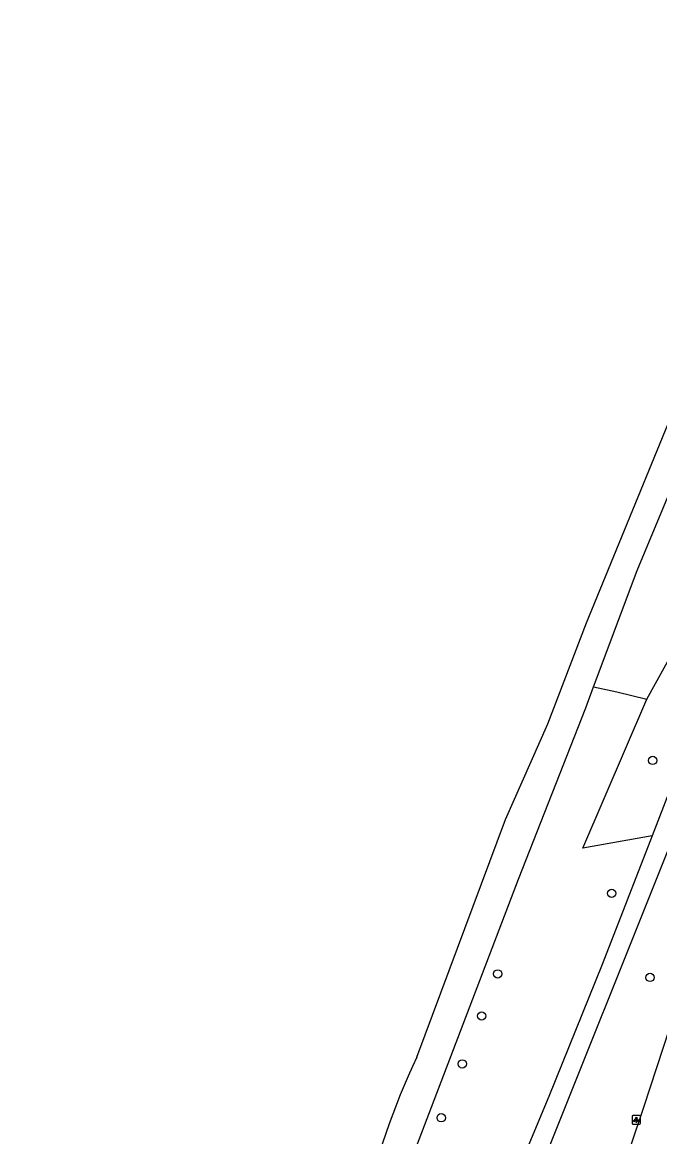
# Model space of a CAD drawing. Extents: x 159040 to 160094, y 381214 to 382518.
# Drawn here: x 159221.4 to 159296.5, y 381905.8 to 382037.2 of the extents above; entities that cross this region are included whole.
import ezdxf

# ---------------------------------------------------------------- set-up
doc = ezdxf.new("R2010")
doc.units = 0
for name, color, linetype in [('IMGEO_Boom', 7, 'Continuous'), ('IMGEO_Fietspad_gesloten', 7, 'Continuous'), ('IMGEO_Groenvoorziening', 7, 'Continuous'), ('IMGEO_Lichtpunt', 7, 'Continuous'), ('IMGEO_Voetpad_gesloten', 7, 'Continuous'), ('IMGEO_Waterloop', 7, 'Continuous')]:
    doc.layers.add(name, color=color, linetype=linetype)

msp = doc.modelspace()

# ---------------------------------------------------------------- linework, layer by layer
at = {"layer": 'IMGEO_Boom'}
for centre in [(159295.71, 381950.14), (159290.88, 381934.47), (159277.45, 381924.97), (159295.4, 381924.56), (159275.56, 381920.01), (159273.28, 381914.36), (159270.8, 381908.01)]:
    msp.add_circle(centre, 0.489, dxfattribs=at)
at = {"layer": 'IMGEO_Fietspad_gesloten'}
msp.add_lwpolyline([(159279.71, 381866.01), (159282.1, 381872.64), (159285.35, 381881.89), (159288.61, 381891.31), (159291.65, 381900.27), (159294.67, 381909.28), (159297.74, 381918.63), (159300.71, 381927.65), (159303.63, 381936.63), (159304.14, 381938.24)], dxfattribs=at)
at = {"layer": 'IMGEO_Groenvoorziening'}
for points in [[(159288.75, 381958.83), (159293.87, 381972.53), (159305.33, 382000), (159312.15, 382018.25), (159316.8, 382029.74), (159318.84, 382035.28), (159317.99, 382035.62), (159318.77, 382037.77)], [(159295.01, 381957.37), (159298.27, 381963.26), (159298.27, 381967.65), (159299.61, 381971.95), (159301.61, 381973.1), (159302.78, 381975.1)], [(159248.54, 381856.16), (159251.47, 381863.7), (159262.24, 381889.2), (159266.55, 381901.14), (159279.89, 381936.14), (159287.82, 381956.34), (159288.75, 381958.83)], [(159288.75, 381958.83), (159291.5, 381958.21), (159295.01, 381957.37)], [(159295.66, 381941.25), (159287.47, 381939.78), (159295.01, 381957.37)]]:
    msp.add_lwpolyline(points, dxfattribs=at)
at = {"layer": 'IMGEO_Lichtpunt'}
for p, q in [((159293.28, 381908.17), (159293.28, 381907.36)), ((159293.28, 381908.17), (159293.28, 381907.36)), ((159294.18, 381908.26), (159293.38, 381908.26)), ((159294.18, 381908.26), (159293.38, 381908.26)), ((159294.28, 381907.36), (159294.28, 381908.17)), ((159294.28, 381907.36), (159294.28, 381908.17)), ((159293.38, 381907.27), (159294.18, 381907.27)), ((159293.38, 381907.27), (159294.18, 381907.27))]:
    msp.add_line(p, q, dxfattribs=at)
for points in [[(159293.66, 381907.83), (159293.69, 381907.8), (159293.51, 381907.54), (159293.47, 381907.57), (159293.66, 381907.83)], [(159293.76, 381907.78), (159293.8, 381907.78), (159293.8, 381907.46), (159293.76, 381907.46), (159293.76, 381907.78)], [(159293.87, 381907.8), (159293.91, 381907.83), (159294.09, 381907.57), (159294.05, 381907.54), (159293.87, 381907.8)]]:
    msp.add_lwpolyline(points, dxfattribs=at)
msp.add_circle((159293.78, 381907.97), 0.0994, dxfattribs=at)
for centre, start, end in [((159293.38, 381908.17), 90, 180), ((159293.38, 381908.17), 90, 180), ((159294.18, 381908.17), 0, 90), ((159294.18, 381908.17), 0, 90), ((159293.38, 381907.36), 180, 270), ((159293.38, 381907.36), 180, 270), ((159294.18, 381907.36), 270, 0), ((159294.18, 381907.36), 270, 360)]:
    msp.add_arc(centre, 0.0946, start, end, dxfattribs=at)
at = {"layer": 'IMGEO_Voetpad_gesloten'}
for points in [[(159307.42, 381971.79), (159295.66, 381941.25)], [(159221.44, 381754.67), (159250, 381824.01), (159281.99, 381900.69), (159297.9, 381940.46)], [(159295.66, 381941.25), (159289.77, 381926.08), (159283.48, 381910.5), (159259.23, 381852.39)]]:
    msp.add_lwpolyline(points, dxfattribs=at)
at = {"layer": 'IMGEO_Waterloop'}
msp.add_lwpolyline([(159267.91, 381915.14), (159278.39, 381943.16), (159283.35, 381954.45), (159287.92, 381966.37), (159301.7, 382000), (159303.33, 382003.99), (159308.08, 382016.84), (159316.53, 382038.64), (159317.71, 382041.64), (159319.08, 382045.1)], dxfattribs=at)
msp.add_arc((159354.85, 381874.48), 95.98, 154.9361, 166.5, dxfattribs=at)

doc.saveas('drawing.dxf')
